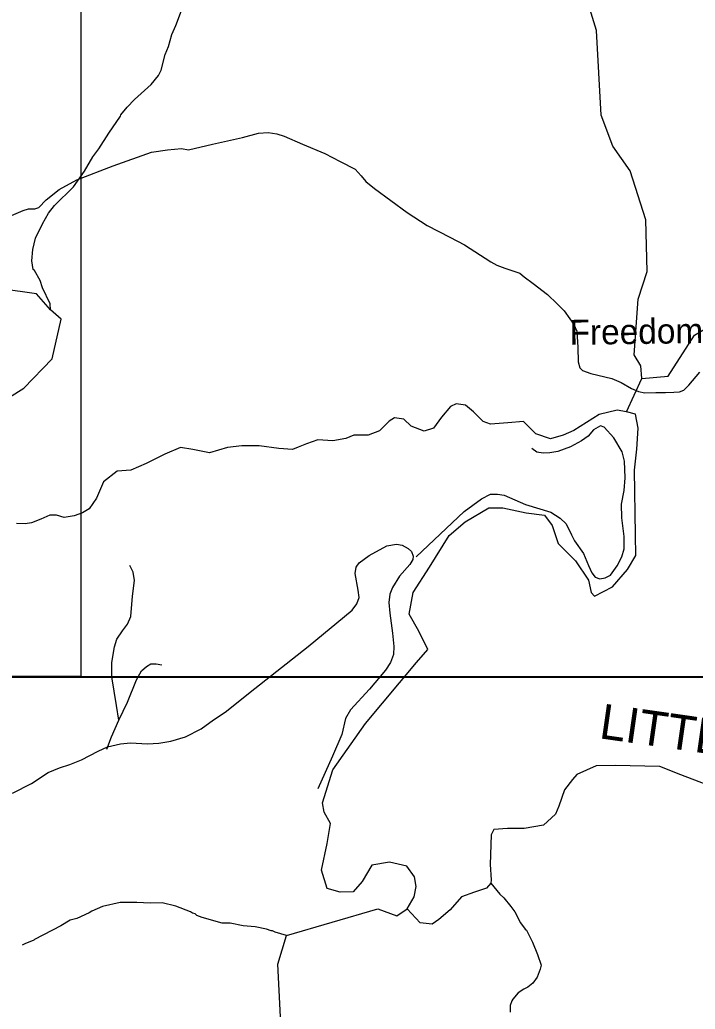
# Model space of a CAD drawing. Extents: x 1159738 to 1321356, y 736314 to 882035.
# Drawn here: x 1288891 to 1292948, y 780303 to 786244 of the extents above; entities that cross this region are included whole.
import ezdxf

# ---------------------------------------------------------------- set-up
doc = ezdxf.new("R2010")
doc.units = 0
for name, color, linetype in [('Exist Cultural Church Label', 7, 'Continuous'), ('Exist Hydrographic Creek Single Shore', 7, 'Continuous'), ('Exist Hydrographic Misc Water Feature', 7, 'Continuous'), ('Exist Hydrographic River Shore Label', 7, 'Continuous'), ('Exist Road Non-System Type 51', 7, 'Continuous'), ('Map Preparation Inset Cut Line', 7, 'Continuous')]:
    doc.layers.add(name, color=color, linetype=linetype)

msp = doc.modelspace()

# ---------------------------------------------------------------- linework, layer by layer
at = {"layer": 'Exist Hydrographic Creek Single Shore'}
msp.add_line((1292536.4, 783890.9), (1292628.5, 784090.7), dxfattribs=at)
for points in [[(1292628.5, 784090.7), (1292621.6, 784166.3), (1292581.5, 784232.8), (1292606.5, 784567.1), (1292660.5, 784733.4), (1292651.5, 785042.2), (1292558.5, 785336.2), (1292454.5, 785486), (1292383.5, 785671.3), (1292354.5, 786180.6), (1292277.5, 786434.9), (1292126.5, 786736.7)], [(1288724.7, 783913.9), (1288914.6, 784031.8), (1289086.2, 784208.4), (1289140.5, 784446.2), (1289076.2, 784503.2), (1288991.4, 784598.5), (1288778.7, 784628.4), (1288359.1, 784682.4), (1288101.4, 784796.4), (1287442.9, 784951.2), (1287236, 785039.6), (1287242.1, 785233.3), (1287134.2, 785401.3), (1287095.3, 785518.2), (1287104.3, 785617.2), (1287173.2, 785782.1), (1287284.5, 785855.7), (1287541.7, 785928.4), (1287662.4, 785999.6), (1287783.1, 786150.6), (1287841.3, 786415)], [(1292536.4, 783890.9), (1292480.2, 783899.3), (1292370.8, 783874), (1292219.2, 783778.5), (1292154.6, 783750.4), (1292078.8, 783727.9), (1291991.8, 783758.8), (1291916, 783831.9), (1291823.4, 783823.4), (1291719.6, 783815), (1291674.6, 783831.9), (1291615.7, 783890.9), (1291568, 783930.2), (1291511.8, 783938.6), (1291478.2, 783921.8), (1291424.8, 783857.2), (1291377.1, 783792.5), (1291321, 783772.9), (1291242.4, 783803.8), (1291197.5, 783845.9), (1291141.3, 783854.3), (1291110.5, 783834.7), (1291051.5, 783775.7), (1290984.1, 783750.4), (1290897.1, 783750.4), (1290849.4, 783730.8), (1290770.8, 783716.7), (1290681, 783722.3), (1290613.6, 783697), (1290563.1, 783677.4), (1290528.5, 783663.6), (1290447.1, 783669.2), (1290329.2, 783686), (1290225.3, 783686), (1290138.3, 783674.8), (1290031.7, 783643.9), (1289930.6, 783663.6), (1289857.6, 783674.8), (1289762.2, 783635.5), (1289649.9, 783579.3), (1289557.3, 783540), (1289475.9, 783534.4), (1289394.5, 783469.8), (1289352.4, 783371.4), (1289307.5, 783306.8), (1289268.2, 783284.4), (1289217.7, 783264.7), (1289158.7, 783256.3), (1289111, 783270.3), (1289071.7, 783270.3), (1289018.4, 783245), (1288962.2, 783222.6), (1288922.9, 783217), (1288872.4, 783219.8)], [(1291218.4, 780906.2), (1291259.6, 780977.6), (1291273.2, 781039.1), (1291263, 781097.2), (1291215.2, 781162.1), (1291112.7, 781186), (1291006.9, 781168.9), (1290948.8, 781069.8), (1290894.2, 781008.3), (1290815.6, 781004.9), (1290737.1, 781028.8), (1290703, 781138.2), (1290737.1, 781298.8), (1290757.6, 781418.4), (1290720, 781486.7), (1290709.8, 781541.4), (1290771.9, 781740.6), (1290968.3, 782018.7), (1291274.3, 782383.9), (1291341.7, 782462.5), (1291288.3, 782572.1), (1291229.4, 782676), (1291254.7, 782805.2), (1291352.9, 782956.9), (1291470.8, 783147.9), (1291566.2, 783229.3), (1291709.4, 783313.6), (1291793.6, 783313.6), (1291933.9, 783282.7), (1292043.4, 783268.7), (1292088.3, 783206.9), (1292124.8, 783100.1), (1292228.7, 782996.2), (1292307.3, 782878.2), (1292323.2, 782805.4), (1292342.8, 782782.9), (1292452.3, 782839.1), (1292542.1, 782943), (1292592.6, 783027.3), (1292589.8, 783150.9), (1292584.1, 783539.7), (1292598.1, 783666.1), (1292606.6, 783792.5), (1292589.7, 783876.8), (1292536.4, 783890.9)], [(1293124.7, 781610.3), (1292861.8, 781709.4), (1292736.7, 781760.4), (1292467, 781767.3), (1292354.3, 781763.9), (1292238.2, 781712.6), (1292210.9, 781681.8), (1292163.1, 781620.3), (1292128.9, 781521.2), (1292108.4, 781473.4), (1292036.7, 781408.5), (1291920.6, 781388), (1291821.6, 781388), (1291739.6, 781381.1), (1291722.6, 781350.4), (1291715.7, 781172.7), (1291722.6, 781080.4), (1291720.1, 781060.5), (1291695.2, 781029.2), (1291623.5, 781005.3), (1291545, 780977.9), (1291476.7, 780899.3), (1291408.4, 780841.2), (1291367.4, 780813.9), (1291295.7, 780820.7), (1291218.4, 780906.2)], [(1290494.1, 780745.6), (1291041.5, 780906.4), (1291156.6, 780863.9), (1291218.4, 780906.2)], [(1285686.5, 779197.9), (1286002.5, 779132.5), (1286825.6, 779027.3), (1287331.5, 778931.8), (1287623.5, 778958.8), (1287826.5, 779046.6), (1288584.5, 779044.4), (1288711.5, 779024.7), (1288913.5, 779175.8), (1289189.5, 779219.4), (1289369.6, 779406.2), (1289738.5, 779842), (1289830.5, 779872.9), (1290114.5, 779873.8), (1290215.6, 779911.1), (1290422.6, 780172.9), (1290457.6, 780257.5), (1290440.5, 780573), (1290494.1, 780745.6)]]:
    msp.add_lwpolyline(points, dxfattribs=at)
at = {"layer": 'Exist Hydrographic Misc Water Feature'}
for points in [[(1292628.5, 784090.7), (1292786.5, 784103.9), (1292943.5, 784350.3), (1293129.5, 784461.4), (1293439.5, 784537.2), (1293617.5, 784625.6), (1293884.5, 784676), (1294013.6, 784791.6), (1294334.6, 784965.7), (1294395.6, 785072.8), (1294477.5, 785379.7), (1294879.5, 786120.1), (1295017.5, 786291.3), (1295219.5, 786730.4), (1295761.5, 787415.4), (1296013.5, 787810.9)], [(1289076.2, 784503.2), (1289074.5, 784537.5), (1289027.4, 784635), (1289012.8, 784679.5), (1288978.7, 784738.1), (1288970.7, 784744.8), (1288963.4, 784796.2), (1288970.3, 784864.8), (1288986.4, 784932.4), (1289027.1, 785019.1), (1289063, 785081.9), (1289100.5, 785128.8), (1289213.9, 785241.3), (1289280.9, 785335.2), (1289329.5, 785421.7), (1289367, 785468.5), (1289425.8, 785562.6), (1289497, 785664.4), (1289499.2, 785672.3), (1289535.8, 785718.4), (1289580.8, 785765), (1289680.9, 785854.7), (1289724.6, 785909.3), (1289739.6, 785940.8), (1289764.5, 786036.1), (1289784, 786083.5), (1289804.1, 786154.9), (1289829.3, 786210.1), (1289875.5, 786332.7)], [(1291720.1, 781060.5), (1291773.9, 780994), (1291799.2, 780971.3), (1291841.8, 780920.1), (1291864.9, 780887.4), (1291899.1, 780822.5), (1291927.5, 780783.9), (1291935.8, 780777.4), (1291970.4, 780705.9), (1292000.5, 780632.3), (1292022.1, 780567), (1292017.4, 780543.1), (1291998.1, 780495.7), (1291973.1, 780458.4), (1291942.4, 780435.3), (1291918, 780424), (1291885.4, 780400.9), (1291852.4, 780363.9), (1291846.1, 780354.1), (1291837.3, 780324.3), (1291836.2, 780284.4)], [(1290494.1, 780745.6), (1290424.9, 780765), (1290409.1, 780773.5), (1290401.1, 780773.7), (1290373.4, 780784.5), (1290305.8, 780798.5), (1290233.9, 780804.5), (1290154.3, 780818.8), (1290106.3, 780820.1), (1289987.3, 780853.6), (1289955.6, 780866.5), (1289943.8, 780874.8), (1289927.9, 780879.2), (1289916.1, 780887.6), (1289829.1, 780922.1), (1289745.6, 780942.4), (1289673.5, 780939.5), (1289595.3, 780943.9), (1289493.6, 780943.7), (1289388.9, 780920.7), (1289324.1, 780892.6), (1289307.8, 780881), (1289234.8, 780847.2), (1289194.6, 780838.3), (1289137.6, 780803.9), (1288979.3, 780722), (1288975.2, 780716.6), (1288921.3, 780695.8), (1288906.3, 780686.6)]]:
    msp.add_lwpolyline(points, dxfattribs=at)
at = {"layer": 'Exist Road Non-System Type 51'}
for points in [[(1289904.3, 785463.9), (1290048.8, 785497.7), (1290228.1, 785537.4), (1290325.6, 785563.9), (1290383.4, 785567.5), (1290435.1, 785559.1), (1290479, 785544.6), (1290589.7, 785496.4), (1290723.3, 785441), (1290814.8, 785394), (1290906.3, 785347), (1290942.4, 785306.1), (1290970.1, 785272.3), (1291021.8, 785231.4), (1291217.5, 785087.3), (1291339.1, 785009), (1291475.1, 784938), (1291562.7, 784892.8), (1291720.3, 784790.4), (1291757.7, 784769.9), (1291804.6, 784751.8), (1291894.9, 784721.7), (1291920.2, 784701.2), (1291974.3, 784660.3), (1292061, 784595.2), (1292119.6, 784539.1), (1292161.7, 784495.7), (1292195.4, 784448.7), (1292218.3, 784415), (1292236.3, 784374.1), (1292242.4, 784276.5), (1292246, 784190.2), (1292254.4, 784154.1), (1292271.2, 784138.4), (1292321.8, 784120.3), (1292447, 784090.2), (1292504.1, 784066.5), (1292565.5, 784030.4), (1292607.6, 784011.1), (1292646.2, 784003.9), (1292711.2, 784006.3), (1292768.9, 784006.3), (1292820.7, 784007.5), (1292854.4, 784009.9), (1292879.7, 784020.7), (1292909.8, 784049.6), (1292976, 784127.9)], [(1288828.4, 785063.3), (1288911.5, 785098.3), (1288943.3, 785107.9), (1288980.7, 785107.9), (1289005.9, 785117.5), (1289049.3, 785162.1), (1289128.7, 785224.7), (1289233.4, 785282.5), (1289451.3, 785366.8), (1289681.6, 785449.5), (1289779.1, 785463.9), (1289863.4, 785471.2), (1289904.3, 785463.9)], [(1291272, 783019), (1291560, 783292.3), (1291663.9, 783368.4), (1291719.5, 783396.3), (1291760.5, 783396.3), (1291801.5, 783388.9), (1291928.8, 783333.3), (1292081.8, 783288), (1292137.4, 783251.3), (1292174, 783217.7), (1292206.2, 783151.7), (1292222.3, 783115.1), (1292276.5, 783039), (1292307.2, 782967.2), (1292327.7, 782923.3), (1292348.2, 782896.9), (1292376, 782886.6), (1292408.2, 782892.5), (1292440.4, 782910.1), (1292479.9, 782964.3), (1292507.7, 783018.5), (1292520.9, 783068.3), (1292522.4, 783141.5), (1292507.7, 783252.8), (1292506.3, 783334.8), (1292522.4, 783418.3), (1292528, 783493.9), (1292523.6, 783593.5), (1292510.4, 783650.6), (1292459.2, 783734.1), (1292400.6, 783798.6), (1292380.2, 783805.9), (1292337.7, 783781), (1292305.5, 783744.4), (1292264.5, 783715.1), (1292198.7, 783679.9), (1292122.6, 783652.1), (1292075.7, 783643.3), (1292034.7, 783641.8), (1291996.7, 783647.7), (1291967.4, 783669.7)], [(1288846.6, 781599.8), (1288961.5, 781658.5), (1289061, 781724.9), (1289129.7, 781752.1), (1289192.5, 781772.3), (1289262.4, 781799.5), (1289363, 781851.7), (1289418.7, 781879), (1289495.7, 781896.7), (1289556.1, 781901.5), (1289659.2, 781896.7), (1289726.7, 781900.3), (1289798.2, 781911.7), (1289885.8, 781937.7), (1289981.7, 781987.5), (1290054, 782040.9), (1290125.1, 782087.1), (1290302.7, 782228.2), (1290623.3, 782480), (1290888.2, 782698.6), (1290916.6, 782737.7), (1290930.8, 782774.4), (1290923.7, 782818.3), (1290905.9, 782920.2), (1290911.9, 782957), (1290929.6, 782984.2), (1290988.9, 783028.1), (1291095.5, 783085), (1291153.5, 783094.5), (1291188.9, 783089.6), (1291223.2, 783069.4), (1291244.6, 783050.5), (1291254, 783023.2), (1291251.7, 783003.1), (1291235.1, 782973.4), (1291172.3, 782903.5), (1291129.7, 782834.7), (1291113.1, 782795.6), (1291107.2, 782745.8), (1291114.3, 782681.8), (1291129.7, 782560.9), (1291137.8, 782481.1), (1291136.6, 782432.5), (1291117.7, 782383.9), (1291088, 782338.9), (1290990.9, 782225.1), (1290877.5, 782100), (1290847.9, 782047.8), (1290826.6, 781953), (1290769.7, 781821.4), (1290682.2, 781626.5)], [(1289485.8, 782039), (1289471.4, 782126.4), (1289445, 782297.8), (1289443.6, 782384.2), (1289459.7, 782477.9), (1289474.3, 782524.8), (1289508, 782574.6), (1289538.7, 782615.6), (1289557.6, 782661.6), (1289567.9, 782783.1), (1289581, 782876.9), (1289572.3, 782926.7), (1289551.8, 782967.7)], [(1289485.8, 782039), (1289538.7, 782146.9), (1289591.4, 782280.2), (1289622.1, 782334.4), (1289651.4, 782360.8), (1289679.2, 782376.9), (1289709.9, 782376.9), (1289743.6, 782371)], [(1289413.5, 781865.3), (1289441.9, 781939.4), (1289485.8, 782039)]]:
    msp.add_lwpolyline(points, dxfattribs=at)
at = {"layer": 'Map Preparation Inset Cut Line'}
for points in [[(1289258, 782300.2), (1309748.5, 782300.2), (1309748.5, 816385.3), (1289258, 816385.3)], [(1213574.8, 811005.5), (1289258, 811005.5), (1289258, 782300.2), (1274049.2, 782296.9), (1274049.2, 766757), (1213574.8, 766757)], [(1274049.2, 782296.9), (1310076.7, 782296.9), (1310076.7, 766757), (1274049.2, 766757)]]:
    msp.add_lwpolyline(points, close=True, dxfattribs=at)

# ---------------------------------------------------------------- texts
at = {"layer": 'Exist Cultural Church Label'}
msp.add_text('Freedom Independent', height=150, rotation=0.76459, dxfattribs=at).set_placement((1292194.6, 784292))
at = {"layer": 'Exist Hydrographic River Shore Label'}
msp.add_text('LITTLE', height=210, rotation=351.86778, dxfattribs=at).set_placement((1292365.7, 781930.8))

doc.saveas('drawing.dxf')
